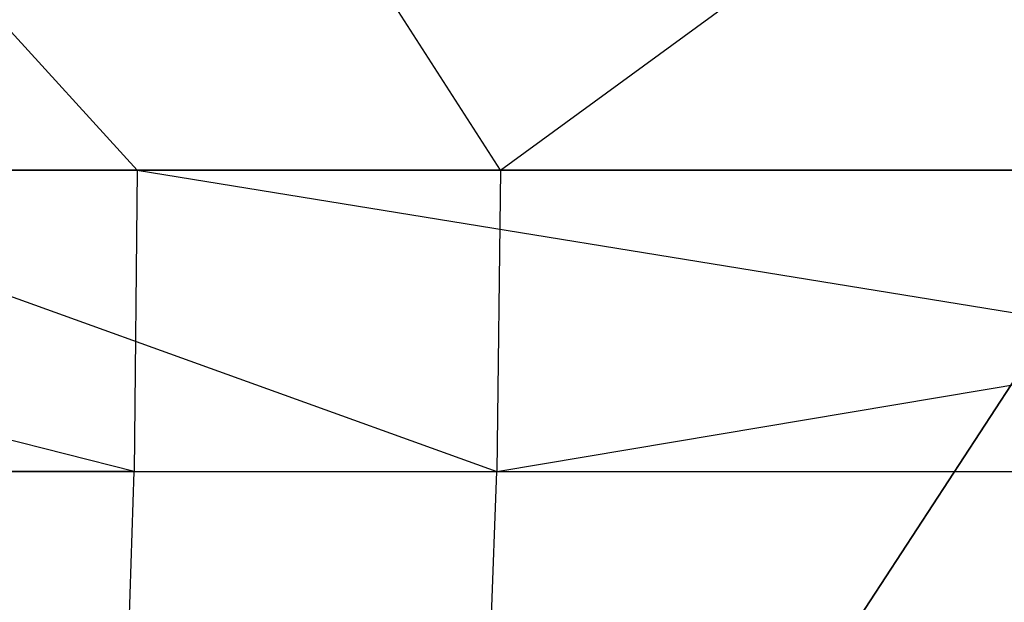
# Model space of a CAD drawing. Extents: x -172 to 172, y -29 to 28.
# Tile 530 of 656: x 10.45 to 15.5, y -16.51 to -13.53. Entities that reach past the tile are written whole.
import ezdxf

# ---------------------------------------------------------------- set-up
doc = ezdxf.new("R2010")
doc.units = 0
doc.header["$LTSCALE"] = 25.4
doc.layers.get('0').update_dxf_attribs({"linetype": 'CONTINUOUS'})

# ---------------------------------------------------------------- blocks, each defined once
blk = doc.blocks.new('RYFLO_AURA_STL')
at = {"color": 0}
for p, q in [((22.8993, -4.1087, -119), (8.8127, -25.6949, -119)), ((8.8127, -25.6949, -120), (22.8993, -4.1087, -120)), ((8.8127, -25.6949, -120), (22.8993, -4.1087, -120)), ((22.8993, -4.1087, -119), (8.8127, -25.6949, -119))]:
    blk.add_line(p, q, dxfattribs=at)

msp = doc.modelspace()

# ---------------------------------------------------------------- linework, layer by layer
at = {"color": 0}
for p, q in [((11.0476, -14.2997, -1415.396), (4.9398, -7.5997, -1415.6793)), ((11.0476, -14.2997, -1415.396), (4.9398, -7.5997, -1415.6793)), ((12.9117, -14.2997, -1071.234), (8.604, -7.5997, -1070.9648)), ((12.9117, -14.2997, -1071.234), (8.604, -7.5997, -1070.9648)), ((12.9117, -14.2997, -1071.234), (22.0949, -7.5997, -1072.171)), ((12.9117, -14.2997, -1071.234), (22.0949, -7.5997, -1072.171)), ((11.0476, -14.2997, -1415.396), (4.9398, -14.2997, -1415.6793)), ((11.0476, -14.2997, -1415.396), (4.9398, -14.2997, -1415.6793)), ((11.0319, -15.8448, -1415.1517), (4.9398, -14.2997, -1415.6793)), ((11.0319, -15.8448, -1415.1517), (4.9398, -14.2997, -1415.6793)), ((8.604, -14.2997, -1070.9648), (12.9117, -14.2997, -1071.234)), ((8.604, -14.2997, -1070.9648), (12.9117, -14.2997, -1071.234)), ((8.604, -14.2997, -1070.9648), (12.8934, -15.8448, -1071.478)), ((8.604, -14.2997, -1070.9648), (12.8934, -15.8448, -1071.478)), ((11.0476, -14.2997, -1415.396), (11.0319, -15.8448, -1415.1517)), ((11.0476, -14.2997, -1415.396), (11.0319, -15.8448, -1415.1517)), ((18.4532, -14.2997, -1414.7603), (11.0476, -14.2997, -1415.396)), ((11.0476, -14.2997, -1415.396), (20.5682, -15.8448, -1414.2731)), ((18.4532, -14.2997, -1414.7603), (11.0476, -14.2997, -1415.396)), ((11.0476, -14.2997, -1415.396), (20.5682, -15.8448, -1414.2731)), ((12.9117, -14.2997, -1071.234), (12.8934, -15.8448, -1071.478)), ((12.8934, -15.8448, -1071.478), (22.0949, -14.2997, -1072.171)), ((12.9117, -14.2997, -1071.234), (12.8934, -15.8448, -1071.478)), ((12.8934, -15.8448, -1071.478), (22.0949, -14.2997, -1072.171)), ((12.9117, -14.2997, -1071.234), (22.0949, -14.2997, -1072.171)), ((12.9117, -14.2997, -1071.234), (22.0949, -14.2997, -1072.171)), ((11.0319, -15.8448, -1415.1517), (1.4615, -15.8448, -1415.4991)), ((11.0319, -15.8448, -1415.1517), (1.4615, -15.8448, -1415.4991)), ((3.3273, -15.8448, -1071.027), (12.8934, -15.8448, -1071.478)), ((3.3273, -15.8448, -1071.027), (12.8934, -15.8448, -1071.478)), ((10.9864, -17.2386, -1414.443), (11.0319, -15.8448, -1415.1517)), ((10.9864, -17.2386, -1414.443), (11.0319, -15.8448, -1415.1517)), ((11.0319, -15.8448, -1415.1517), (20.5682, -15.8448, -1414.2731)), ((11.0319, -15.8448, -1415.1517), (20.5682, -15.8448, -1414.2731)), ((12.8403, -17.2386, -1072.1863), (12.8934, -15.8448, -1071.478)), ((12.8403, -17.2386, -1072.1863), (12.8934, -15.8448, -1071.478)), ((12.8934, -15.8448, -1071.478), (22.4197, -15.8448, -1072.4601)), ((12.8934, -15.8448, -1071.478), (22.4197, -15.8448, -1072.4601))]:
    msp.add_line(p, q, dxfattribs=at)

# ---------------------------------------------------------------- block references
msp.add_blockref('RYFLO_AURA_STL', (0, 0), dxfattribs=at)

doc.saveas('drawing.dxf')
